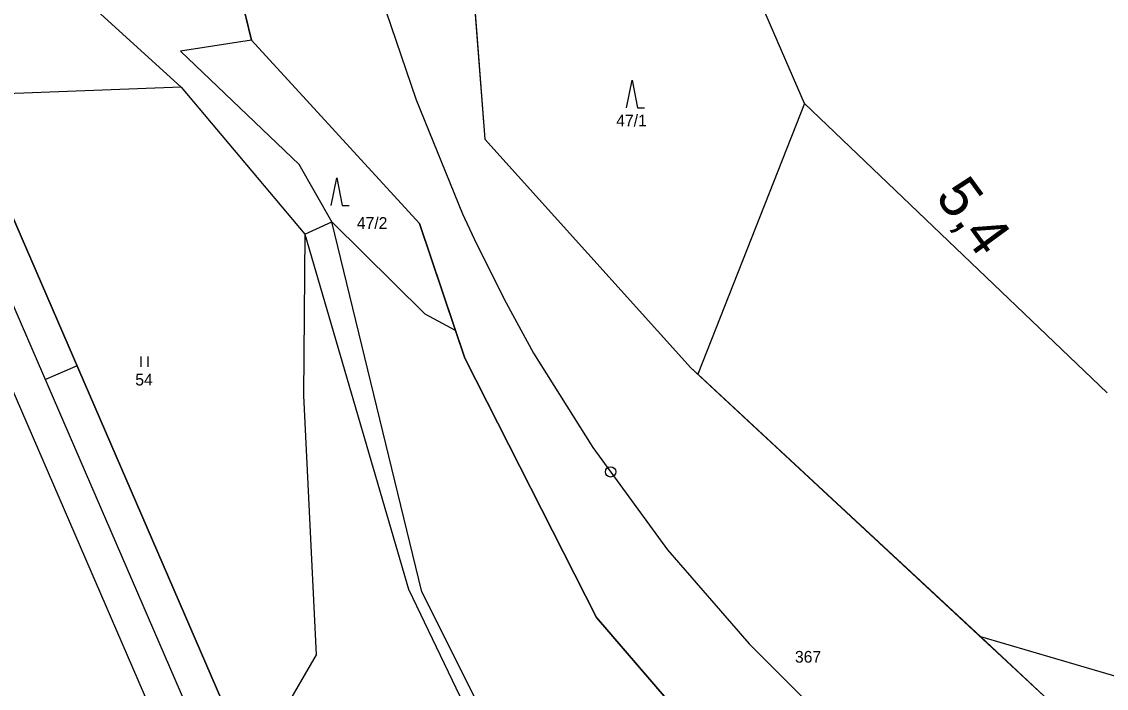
# Model space of a CAD drawing. Extents: x -866656 to -858817, y -1041816 to -1038653.
# Drawn here: x -864973 to -864815.8, y -1041143.1 to -1041046.4 of the extents above; entities that cross this region are included whole.
import ezdxf

# ---------------------------------------------------------------- set-up
doc = ezdxf.new("R2010")
doc.units = 0
for name, color, linetype in [('SZDC', 7, 'Continuous'), ('tisk ramy', 7, 'Continuous'), ('Vrstva 1', 7, 'Continuous'), ('Vrstva 53', 7, 'Continuous'), ('Vrstva 7', 7, 'Continuous')]:
    doc.layers.add(name, color=color, linetype=linetype)

msp = doc.modelspace()

# ---------------------------------------------------------------- linework, layer by layer
at = {"layer": 'SZDC'}
for points in [[(-864869.48, -1041156.3), (-864889.69, -1041132.82), (-864908.77, -1041095.23), (-864910.13, -1041091.21), (-864915.37, -1041075.7), (-864939.71, -1041049.14), (-864940.88, -1041044.32), (-864943.71, -1041032.76), (-864939.94, -1040999.35), (-864950.59, -1040978.43), (-864965.06, -1040956.29), (-864972.33, -1040948.54), (-864965.46, -1040904.57)], [(-864934.86, -1040933.14), (-864931.2, -1040972.04), (-864925.76, -1040999.58), (-864917, -1041014.31), (-864911.11, -1041024.22), (-864908.58, -1041028.48), (-864907.93, -1041036.91), (-864907.5, -1041042.63), (-864905.91, -1041063.49), (-864876.02, -1041096.59), (-864875.01, -1041097.53), (-864834, -1041135.62), (-864824.11, -1041144.81)]]:
    msp.add_lwpolyline(points, dxfattribs=at)
at = {"layer": 'tisk ramy'}
msp.add_line((-864965.01, -1041096.33), (-864969.59, -1041098.31), dxfattribs=at)
for points in [[(-865224.28, -1040522.07), (-864724.07, -1041678.52), (-864451.49, -1041560.62), (-864951.69, -1040404.17)], [(-864954.3, -1040410.74), (-864458.06, -1041558.01), (-864721.47, -1041671.94), (-865217.7, -1040524.67)], [(-865211.14, -1040527.28), (-864800.25, -1041477.22), (-864546.01, -1041367.26), (-864956.9, -1040417.31)], [(-864956.9, -1040417.31), (-864546.01, -1041367.26), (-864800.25, -1041477.22), (-865211.14, -1040527.28)]]:
    msp.add_lwpolyline(points, close=True, dxfattribs=at)
at = {"layer": 'Vrstva 1'}
for p, q in [((-865000.39, -1041009.99), (-864949.92, -1041055.94)), ((-864908.58, -1041028.48), (-864905.91, -1041063.49)), ((-864943.71, -1041032.76), (-864939.71, -1041049.14)), ((-864859.57, -1041058.28), (-864870.55, -1041032.92)), ((-864939.71, -1041049.14), (-864949.99, -1041050.72)), ((-864939.71, -1041049.14), (-864915.37, -1041075.7)), ((-864932.82, -1041067.16), (-864949.99, -1041050.72)), ((-864885.35, -1041058.92), (-864884.55, -1041054.92)), ((-864884.55, -1041054.92), (-864883.75, -1041058.92)), ((-864949.92, -1041055.94), (-865002.4, -1041057.92)), ((-864949.92, -1041055.94), (-864931.98, -1041077.26)), ((-864859.57, -1041058.28), (-864875.01, -1041097.53)), ((-864815.68, -1041100.22), (-864859.57, -1041058.28)), ((-864883.75, -1041058.92), (-864882.75, -1041058.92)), ((-864905.91, -1041063.49), (-864876.02, -1041096.59)), ((-864928.09, -1041075.47), (-864932.82, -1041067.16)), ((-864928.15, -1041073.06), (-864927.35, -1041069.06)), ((-864927.35, -1041069.06), (-864926.55, -1041073.06)), ((-864926.55, -1041073.06), (-864925.55, -1041073.06)), ((-864931.98, -1041077.26), (-864928.09, -1041075.47)), ((-864915.02, -1041129.09), (-864928.09, -1041075.47)), ((-864914.53, -1041088.82), (-864928.09, -1041075.47)), ((-864915.37, -1041075.7), (-864908.77, -1041095.23)), ((-864931.98, -1041077.26), (-864932.19, -1041100.6)), ((-864931.98, -1041077.26), (-864916.94, -1041128.68)), ((-864910.13, -1041091.21), (-864914.53, -1041088.82)), ((-864955.72, -1041096.47), (-864955.72, -1041094.97)), ((-864954.72, -1041094.97), (-864954.72, -1041096.47)), ((-864908.77, -1041095.23), (-864889.69, -1041132.82)), ((-864876.02, -1041096.59), (-864824.11, -1041144.81)), ((-864932.19, -1041100.6), (-864930.34, -1041138.19)), ((-864916.94, -1041128.68), (-864899.64, -1041164.73)), ((-864897.49, -1041164), (-864915.02, -1041129.09)), ((-864889.69, -1041132.82), (-864869.48, -1041156.3)), ((-864810.58, -1041142.49), (-864834, -1041135.62)), ((-864930.34, -1041138.19), (-864951.88, -1041175.29))]:
    msp.add_line(p, q, dxfattribs=at)
msp.add_lwpolyline([(-864926.56, -1041024.11), (-864922.2, -1041038.83), (-864920.98, -1041042.68), (-864915.82, -1041057.75), (-864909.12, -1041074.27), (-864907.11, -1041078.62), (-864902.81, -1041087.2), (-864898.81, -1041094.49), (-864890.25, -1041108.16), (-864879.39, -1041122.98), (-864867.58, -1041136.64), (-864855.99, -1041148.2), (-864842.57, -1041160.16), (-864829.93, -1041170.59), (-864820.39, -1041178.29)], dxfattribs=at)
at = {"layer": 'Vrstva 53'}
for points in [[(-864869.48, -1041156.3), (-864889.69, -1041132.82), (-864908.77, -1041095.23), (-864910.13, -1041091.21), (-864915.37, -1041075.7), (-864939.71, -1041049.14), (-864940.88, -1041044.32), (-864943.71, -1041032.76), (-864939.94, -1040999.35), (-864950.59, -1040978.43), (-864965.06, -1040956.29), (-864972.33, -1040948.55), (-864965.46, -1040904.57)], [(-864934.86, -1040933.14), (-864931.2, -1040972.04), (-864925.76, -1040999.58), (-864917, -1041014.31), (-864911.11, -1041024.22), (-864908.58, -1041028.48), (-864907.93, -1041036.91), (-864907.5, -1041042.63), (-864905.91, -1041063.49), (-864876.02, -1041096.59), (-864875.01, -1041097.53), (-864834, -1041135.62), (-864824.11, -1041144.81)]]:
    msp.add_lwpolyline(points, dxfattribs=at)
at = {"layer": 'Vrstva 7'}
msp.add_circle((-864887.66, -1041111.69), 0.75, dxfattribs=at)

# ---------------------------------------------------------------- texts
at = {"layer": 'Vrstva 1'}
for s, p in [('47/1', (-864886.84, -1041061.62)), ('47/2', (-864924.44, -1041076.47)), ('54', (-864956.56, -1041099.17)), ('367', (-864860.93, -1041139.35))]:
    msp.add_text(s, height=1.7, dxfattribs=at).set_placement(p)
at = {"layer": 'Vrstva 7'}
msp.add_text('5,4', height=6, rotation=306.2263, dxfattribs=at).set_placement((-864840.7, -1041071.83))

doc.saveas('drawing.dxf')
